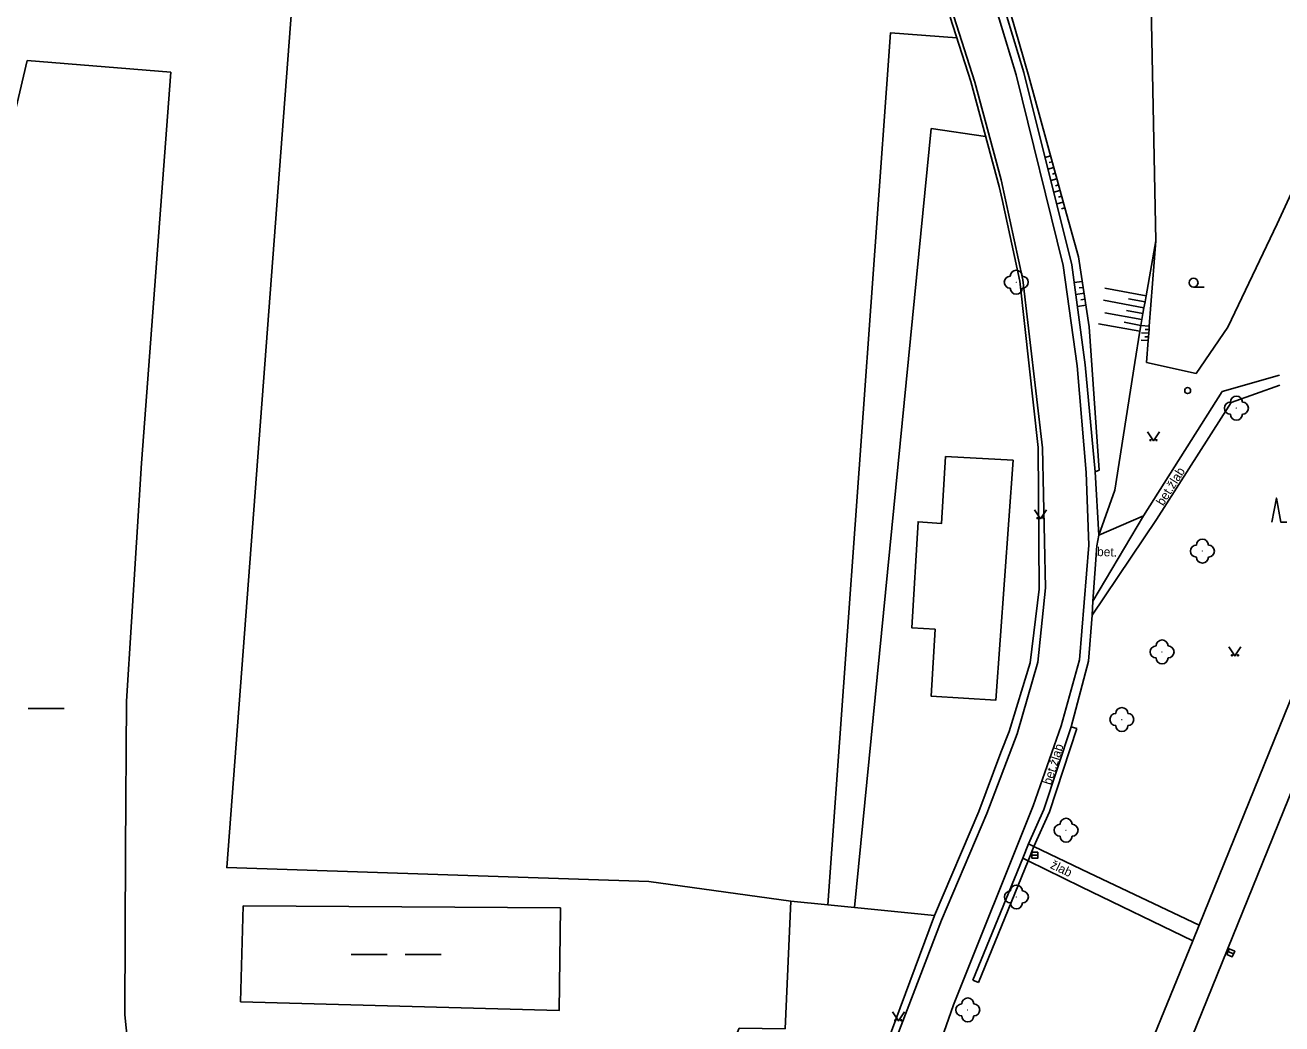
# Model space of a CAD drawing. Extents: x -737812 to -729375, y -1123000 to -1115500.
# Drawn here: x -735766.6 to -735661.6, y -1119376.6 to -1119293.2 of the extents above; entities that cross this region are included whole.
import ezdxf

# ---------------------------------------------------------------- set-up
doc = ezdxf.new("R2010")
doc.units = 0
for name, color, linetype in [('Doplněk polohopisu', 7, 'Continuous'), ('Hranice - ploty_ zdi', 7, 'Continuous'), ('Hranice parcel a úz_ celk', 7, 'Continuous'), ('Komunikace', 7, 'Continuous'), ('Pomocné popisy', 7, 'Continuous'), ('Popisy budov', 7, 'Continuous'), ('Povr_ zn_ inž_ sítí - el_', 7, 'Continuous'), ('Povr_ zn_ inž_ sítí - kan_', 7, 'Continuous'), ('Stavební objekty', 7, 'Continuous'), ('Výškopis', 7, 'Continuous'), ('Zeleň', 7, 'Continuous'), ('Značky druhů pozemků', 7, 'Continuous')]:
    doc.layers.add(name, color=color, linetype=linetype)

msp = doc.modelspace()

# ---------------------------------------------------------------- linework, layer by layer
at = {"layer": 'Doplněk polohopisu'}
for p, q in [((-735683.14, -1119297.1), (-735685.04, -1119290.85)), ((-735679.12, -1119313.16), (-735683.14, -1119297.1)), ((-735678, -1119321.52), (-735679.12, -1119313.16)), ((-735677.17, -1119330.45), (-735678, -1119321.52)), ((-735661.77, -1119322.39), (-735666.58, -1119323.76)), ((-735666.58, -1119323.76), (-735673.15, -1119334.14)), ((-735665.82, -1119324.68), (-735661.76, -1119323.23)), ((-735672.06, -1119334.45), (-735665.82, -1119324.68)), ((-735676.86, -1119335.75), (-735677.17, -1119330.45)), ((-735677.42, -1119342.44), (-735672.06, -1119334.45)), ((-735673.15, -1119334.14), (-735677.37, -1119341.26)), ((-735673.15, -1119334.14), (-735676.86, -1119335.75)), ((-735677.37, -1119341.26), (-735677.04, -1119336.63)), ((-735677.04, -1119336.63), (-735676.86, -1119335.75)), ((-735677.42, -1119342.44), (-735677.37, -1119341.26)), ((-735677.73, -1119346.27), (-735677.42, -1119342.44)), ((-735679.18, -1119351.74), (-735677.73, -1119346.27)), ((-735679.18, -1119351.74), (-735678.71, -1119351.9)), ((-735687.39, -1119372.92), (-735686.93, -1119373.11))]:
    msp.add_line(p, q, dxfattribs=at)
for points in [[(-735669.03, -1119369.63), (-735668.5, -1119368.32), (-735655.53, -1119336.38)], [(-735682.3, -1119361.74), (-735682.75, -1119361.52)], [(-735682.3, -1119361.74), (-735677.7, -1119363.93), (-735668.5, -1119368.32)], [(-735682.78, -1119362.95), (-735683.23, -1119362.73)], [(-735669.03, -1119369.63), (-735678.35, -1119365.1), (-735682.78, -1119362.95)], [(-735690.56, -1119422.36), (-735688.06, -1119416.24), (-735687.67, -1119415.27), (-735669.03, -1119369.63)]]:
    msp.add_lwpolyline(points, dxfattribs=at)
at = {"layer": 'Hranice - ploty_ zdi'}
for p, q in [((-735687.57, -1119297.87), (-735689.28, -1119292.5)), ((-735685.19, -1119306.62), (-735687.57, -1119297.87)), ((-735684.94, -1119307.72), (-735685.19, -1119306.62)), ((-735683.47, -1119314.54), (-735684.94, -1119307.72)), ((-735666.09, -1119318.37), (-735661.98, -1119309.74)), ((-735681.94, -1119328.43), (-735683.47, -1119314.54)), ((-735668.75, -1119322.24), (-735666.09, -1119318.37)), ((-735668.75, -1119322.24), (-735672.89, -1119321.34)), ((-735681.87, -1119340.25), (-735681.94, -1119328.43)), ((-735682.62, -1119346.41), (-735681.87, -1119340.25)), ((-735684.36, -1119352.13), (-735682.62, -1119346.41)), ((-735685.07, -1119353.89), (-735684.36, -1119352.13)), ((-735681.47, -1119358.66), (-735679.18, -1119351.74)), ((-735678.71, -1119351.9), (-735681, -1119358.84)), ((-735686.91, -1119358.83), (-735685.07, -1119353.89)), ((-735682.75, -1119361.52), (-735681.47, -1119358.66)), ((-735690.6, -1119367.5), (-735686.91, -1119358.83)), ((-735681, -1119358.84), (-735682.3, -1119361.74)), ((-735683.23, -1119362.73), (-735682.75, -1119361.52)), ((-735682.3, -1119361.74), (-735682.78, -1119362.95)), ((-735687.39, -1119372.92), (-735683.23, -1119362.73)), ((-735682.78, -1119362.95), (-735686.93, -1119373.11)), ((-735694.28, -1119377.4), (-735690.6, -1119367.5))]:
    msp.add_line(p, q, dxfattribs=at)
msp.add_lwpolyline([(-735672.12, -1119311.16), (-735672.66, -1119318.28), (-735672.68, -1119318.58), (-735672.7, -1119318.88), (-735672.73, -1119319.18), (-735672.76, -1119319.48), (-735672.89, -1119321.34)], dxfattribs=at)
at = {"layer": 'Hranice parcel a úz_ celk'}
msp.add_line((-735754.42, -1119297.08), (-735766.42, -1119296.11), dxfattribs=at)
for points in [[(-735672.12, -1119311.16), (-735672.73, -1119280.34), (-735675.04, -1119267.97), (-735675.32, -1119259.31), (-735673.07, -1119251.91), (-735670.01, -1119244.13)], [(-735643.97, -1119274.65), (-735643.19, -1119271.51), (-735642.9, -1119265.5), (-735645.81, -1119272.61), (-735652.03, -1119287.27), (-735659.64, -1119304.68), (-735661.98, -1119309.74)], [(-735743.86, -1119285.66), (-735749.73, -1119363.51), (-735714.46, -1119364.68), (-735702.61, -1119366.31), (-735699.51, -1119366.62), (-735697.28, -1119366.84), (-735690.6, -1119367.5)], [(-735699.51, -1119366.62), (-735694.28, -1119293.81), (-735688.73, -1119294.21)], [(-735766.42, -1119296.11), (-735773.26, -1119325.25), (-735775.16, -1119340.84), (-735775.44, -1119355.21), (-735775.29, -1119360.18), (-735774.62, -1119367.7), (-735773.02, -1119376.83), (-735770.55, -1119385.32), (-735769.72, -1119387.56), (-735766.15, -1119395.39), (-735762.99, -1119400.19), (-735758.84, -1119401.5), (-735754.2, -1119399.82), (-735756.89, -1119385.39), (-735757.43, -1119383.67), (-735758.25, -1119375.8), (-735758.19, -1119362.09), (-735758.1, -1119349.61), (-735756.87, -1119329.72), (-735754.42, -1119297.08)], [(-735686.33, -1119302.44), (-735690.87, -1119301.79), (-735697.28, -1119366.84)], [(-735748.37, -1119366.71), (-735748.58, -1119374.71), (-735721.96, -1119375.43), (-735721.86, -1119366.86)], [(-735721.86, -1119366.86), (-735748.37, -1119366.71)], [(-735718.26, -1119415.61), (-735717.45, -1119403.13), (-735718.89, -1119400.54), (-735710.83, -1119386.19), (-735706.92, -1119376.92), (-735703.09, -1119376.97), (-735702.61, -1119366.31)]]:
    msp.add_lwpolyline(points, dxfattribs=at)
at = {"layer": 'Komunikace'}
for p, q in [((-735683.78, -1119297.3), (-735685.68, -1119291.07)), ((-735687.24, -1119297.93), (-735689, -1119292.43)), ((-735679.84, -1119313.22), (-735683.78, -1119297.3)), ((-735685.02, -1119306.06), (-735687.24, -1119297.93)), ((-735683.22, -1119314.41), (-735685.02, -1119306.06)), ((-735678.68, -1119321.61), (-735679.84, -1119313.22)), ((-735681.57, -1119328.44), (-735683.22, -1119314.41)), ((-735677.92, -1119330.51), (-735678.68, -1119321.61)), ((-735681.32, -1119340.14), (-735681.57, -1119328.44)), ((-735677.7, -1119336.58), (-735677.92, -1119330.51)), ((-735678.48, -1119346.17), (-735677.7, -1119336.58)), ((-735681.97, -1119346.35), (-735681.32, -1119340.14)), ((-735683.7, -1119352.34), (-735681.97, -1119346.35)), ((-735680.01, -1119351.68), (-735678.48, -1119346.17)), ((-735686.24, -1119358.99), (-735683.7, -1119352.34)), ((-735682.36, -1119358.34), (-735680.01, -1119351.68)), ((-735689.01, -1119374.96), (-735682.36, -1119358.34)), ((-735690.03, -1119367.9), (-735686.24, -1119358.99)), ((-735696.61, -1119385.12), (-735690.03, -1119367.9)), ((-735694.07, -1119389.33), (-735689.01, -1119374.96))]:
    msp.add_line(p, q, dxfattribs=at)
msp.add_lwpolyline([(-735704.67, -1119465.08), (-735676.3, -1119395.39), (-735639.86, -1119305.58), (-735636.92, -1119297.56), (-735634, -1119288.05), (-735630.84, -1119275.43), (-735628.05, -1119261.25), (-735626.31, -1119250.08), (-735625.52, -1119242.89), (-735625.22, -1119238.36), (-735625.3, -1119231.25), (-735625.78, -1119225.91), (-735626.45, -1119221.57), (-735627.55, -1119217.26)], dxfattribs=at)
at = {"layer": 'Povr_ zn_ inž_ sítí - el_'}
msp.add_circle((-735669.45, -1119323.67), 0.25, dxfattribs=at)
at = {"layer": 'Povr_ zn_ inž_ sítí - kan_'}
for p, q in [((-735682.48, -1119362.48), (-735681.98, -1119362.48)), ((-735666.08, -1119370.52), (-735665.62, -1119370.72))]:
    msp.add_line(p, q, dxfattribs=at)
for points in [[(-735682.48, -1119362.73), (-735681.98, -1119362.73), (-735681.98, -1119362.23), (-735682.48, -1119362.23)], [(-735666.18, -1119370.75), (-735665.72, -1119370.95), (-735665.52, -1119370.49), (-735665.98, -1119370.29)]]:
    msp.add_lwpolyline(points, close=True, dxfattribs=at)
at = {"layer": 'Stavební objekty'}
for points in [[(-735684.02, -1119329.49), (-735685.47, -1119349.52), (-735690.89, -1119349.19), (-735690.55, -1119343.6), (-735692.49, -1119343.49), (-735691.97, -1119334.63), (-735690.03, -1119334.78), (-735689.67, -1119329.19)], [(-735689.67, -1119329.19), (-735684.02, -1119329.49)]]:
    msp.add_lwpolyline(points, dxfattribs=at)
at = {"layer": 'Výškopis'}
for p, q in [((-735684.69, -1119290.59), (-735682.71, -1119297.43)), ((-735682.71, -1119297.43), (-735679.72, -1119308.42)), ((-735680.9, -1119304.07), (-735681.36, -1119304.2)), ((-735680.64, -1119305.04), (-735681.12, -1119305.17)), ((-735680.77, -1119304.56), (-735681.01, -1119304.62)), ((-735680.38, -1119306), (-735680.88, -1119306.14)), ((-735680.51, -1119305.52), (-735680.75, -1119305.59)), ((-735680.12, -1119306.97), (-735680.64, -1119307.11)), ((-735680.25, -1119306.49), (-735680.5, -1119306.56)), ((-735679.85, -1119307.93), (-735680.39, -1119308.08)), ((-735679.98, -1119307.45), (-735680.25, -1119307.52)), ((-735679.72, -1119308.42), (-735680, -1119308.49)), ((-735679.72, -1119308.42), (-735678.57, -1119312.5)), ((-735678.57, -1119312.5), (-735677.68, -1119318.34)), ((-735678.26, -1119314.55), (-735678.92, -1119314.65)), ((-735678.11, -1119315.54), (-735678.79, -1119315.64)), ((-735678.18, -1119315.05), (-735678.52, -1119315.1)), ((-735676.37, -1119315.13), (-735672.92, -1119315.77)), ((-735677.96, -1119316.53), (-735678.65, -1119316.64)), ((-735678.03, -1119316.04), (-735678.38, -1119316.09)), ((-735676.47, -1119316.13), (-735673.1, -1119316.75)), ((-735674.39, -1119316.01), (-735673.01, -1119316.26)), ((-735676.38, -1119317.17), (-735673.28, -1119317.74)), ((-735674.57, -1119316.99), (-735673.19, -1119317.24)), ((-735676.9, -1119318.09), (-735673.46, -1119318.72)), ((-735674.75, -1119317.97), (-735673.37, -1119318.23)), ((-735673.37, -1119318.23), (-735672.66, -1119318.28)), ((-735673, -1119318.57), (-735672.68, -1119318.58)), ((-735673.33, -1119319.46), (-735672.76, -1119319.48)), ((-735673.31, -1119318.86), (-735672.7, -1119318.88)), ((-735673.02, -1119319.17), (-735672.73, -1119319.18)), ((-735675.53, -1119331.98), (-735673.85, -1119321.34)), ((-735676.86, -1119335.75), (-735675.53, -1119331.98))]:
    msp.add_line(p, q, dxfattribs=at)
for points in [[(-735673.85, -1119321.34), (-735673.46, -1119318.72), (-735673.37, -1119318.23), (-735673.28, -1119317.74), (-735673.19, -1119317.24), (-735673.1, -1119316.75), (-735673.01, -1119316.26), (-735672.92, -1119315.77), (-735672.12, -1119311.16)], [(-735677.68, -1119318.34), (-735676.84, -1119330.31), (-735677.17, -1119330.45)]]:
    msp.add_lwpolyline(points, dxfattribs=at)
at = {"layer": 'Zeleň'}
for centre in [(-735683.77, -1119314.62), (-735665.38, -1119325.14), (-735668.22, -1119337.08), (-735671.59, -1119345.5), (-735674.95, -1119351.14), (-735679.61, -1119360.39), (-735683.76, -1119365.96), (-735687.82, -1119375.39)]:
    msp.add_circle(centre, 0.0005, dxfattribs=at)
for centre, start, end in [((-735684.27, -1119314.62), 90, 270), ((-735683.77, -1119314.12), 0, 180), ((-735683.27, -1119314.62), 270, 90), ((-735683.77, -1119315.12), 180, 360), ((-735665.88, -1119325.14), 90, 270), ((-735665.38, -1119324.64), 0, 180), ((-735664.88, -1119325.14), 270, 90), ((-735665.38, -1119325.64), 180, 360), ((-735668.72, -1119337.08), 90, 270), ((-735668.22, -1119336.58), 0, 180), ((-735667.72, -1119337.08), 270, 90), ((-735668.22, -1119337.58), 180, 360), ((-735672.09, -1119345.5), 90, 270), ((-735671.59, -1119345), 0, 180), ((-735671.09, -1119345.5), 270, 90), ((-735671.59, -1119346), 180, 360), ((-735674.95, -1119350.64), 0, 180), ((-735675.45, -1119351.14), 90, 270), ((-735674.45, -1119351.14), 270, 90), ((-735674.95, -1119351.64), 180, 360), ((-735679.61, -1119359.89), 0, 180), ((-735680.11, -1119360.39), 90, 270), ((-735679.11, -1119360.39), 270, 90), ((-735679.61, -1119360.89), 180, 360), ((-735683.76, -1119365.46), 0, 180), ((-735684.26, -1119365.96), 90, 270), ((-735683.26, -1119365.96), 270, 90), ((-735683.76, -1119366.46), 180, 360), ((-735687.82, -1119374.89), 0, 180), ((-735688.32, -1119375.39), 90, 270), ((-735687.32, -1119375.39), 270, 90), ((-735687.82, -1119375.89), 180, 360)]:
    msp.add_arc(centre, 0.5, start, end, dxfattribs=at)
at = {"layer": 'Značky druhů pozemků'}
for p, q in [((-735668.96, -1119315.03), (-735668.08, -1119315.03)), ((-735766.32, -1119350.21), (-735763.32, -1119350.21)), ((-735739.33, -1119370.75), (-735736.33, -1119370.75)), ((-735734.83, -1119370.75), (-735731.83, -1119370.75))]:
    msp.add_line(p, q, dxfattribs=at)
for points in [[(-735672.81, -1119327.11), (-735672.31, -1119327.86), (-735671.81, -1119327.11)], [(-735662.42, -1119334.65), (-735662.04, -1119332.65), (-735661.67, -1119334.65), (-735661.17, -1119334.65)], [(-735682.24, -1119333.63), (-735681.74, -1119334.38), (-735681.24, -1119333.63)], [(-735666, -1119345.08), (-735665.5, -1119345.83), (-735665, -1119345.08)], [(-735694.12, -1119375.56), (-735693.62, -1119376.31), (-735693.12, -1119375.56)]]:
    msp.add_lwpolyline(points, dxfattribs=at)
for centre, radius in [((-735668.96, -1119314.66), 0.375), ((-735672.56, -1119327.81), 0.05), ((-735672.06, -1119327.81), 0.05), ((-735681.99, -1119334.33), 0.05), ((-735681.49, -1119334.33), 0.05), ((-735665.75, -1119345.78), 0.05), ((-735665.25, -1119345.78), 0.05), ((-735693.87, -1119376.26), 0.05), ((-735693.37, -1119376.26), 0.05)]:
    msp.add_circle(centre, radius, dxfattribs=at)

# ---------------------------------------------------------------- texts
at = {"layer": 'Pomocné popisy'}
msp.add_text('žlab', height=0.75, rotation=334.2385, dxfattribs=at).set_placement((-735680.99, -1119363.52))
at = {"layer": 'Popisy budov'}
for s, rotation, p in [('bet.žlab', 57.8356, (-735671.5, -1119333.35)), ('bet.', 358.4077, (-735677.03, -1119337.49)), ('bet.žlab', 72.495, (-735680.86, -1119356.66))]:
    msp.add_text(s, height=0.75, rotation=rotation, dxfattribs=at).set_placement(p)

doc.saveas('drawing.dxf')
